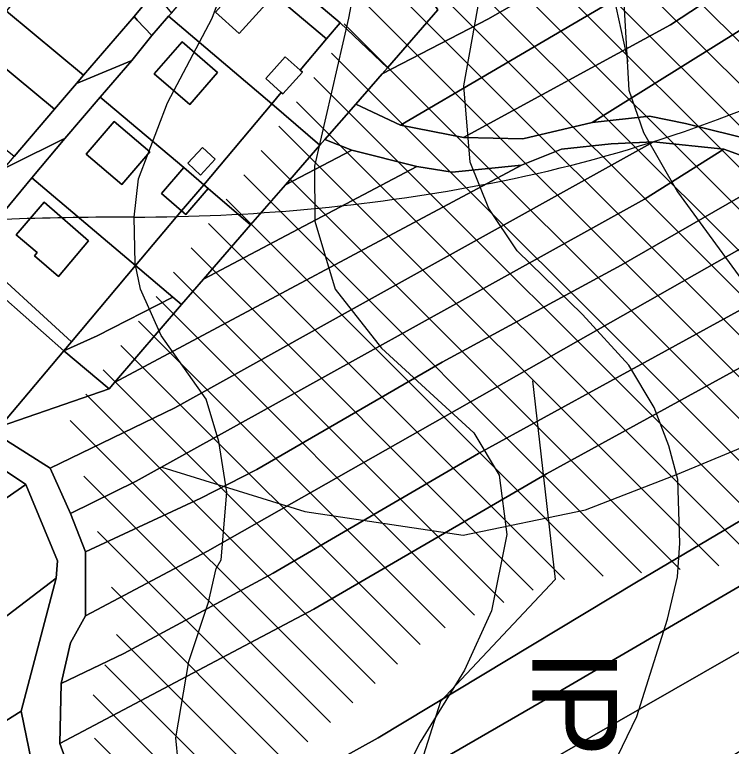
# Model space of a CAD drawing. Extents: x -510989 to -501240, y -1184665 to -1176089.
# Drawn here: x -504404.6 to -504235.3, y -1182074 to -1181901.2 of the extents above; entities that cross this region are included whole.
import ezdxf

# ---------------------------------------------------------------- set-up
doc = ezdxf.new("R2010")
doc.units = 0
for name, color, linetype in [('NAVRH_interakcni_prvky', 7, 'Continuous'), ('NAVRH_rozvodnice', 7, 'Continuous'), ('orna_puda', 7, 'Continuous'), ('ostatni_plocha_x_jina_plocha', 7, 'Continuous'), ('ostatni_plocha_x_ostatni_komunikace', 7, 'Continuous'), ('STAV_erozne_ohrozene_plochy', 7, 'Continuous'), ('STAV_vyrazne_udolnice', 7, 'Continuous'), ('STAV_zaplavove_uzemi', 7, 'Continuous'), ('vrstevnice_01', 7, 'Continuous'), ('vrstevnice_02', 7, 'Continuous'), ('zahrada', 7, 'Continuous'), ('zastavena_plocha_a_nadvori', 7, 'Continuous')]:
    doc.layers.add(name, color=color, linetype=linetype)

msp = doc.modelspace()

# ---------------------------------------------------------------- linework, layer by layer
at = {"layer": 'NAVRH_interakcni_prvky'}
msp.add_line((-504259.71, -1181912.25), (-504284.36, -1181798.85), dxfattribs=at)
msp.add_lwpolyline([(-504282.35, -1181987.66), (-504276.94, -1182034.58), (-504304.01, -1182063.46), (-504316.64, -1182103.16)], dxfattribs=at)
at = {"layer": 'NAVRH_rozvodnice'}
for centre, radius, start, end in [((-504356.94, -1181607.57), 339.66, 280.5414, 295.5566), ((-504376.1, -1181504.6), 444.4, 269.9602, 280.5414), ((-504376.97, -1182765.58), 816.58, 89.96016, 94.01109)]:
    msp.add_arc(centre, radius, start, end, dxfattribs=at)
at = {"layer": 'orna_puda'}
for points in [[(-504089.73, -1181755.91), (-504088.84, -1181767.71), (-504093.63, -1181769.71), (-504123.87, -1181789.39), (-504174.73, -1181827.03), (-504225.34, -1181861.52), (-504257.74, -1181882.09), (-504292.71, -1181902.16), (-504317.85, -1181915.16), (-504316.59, -1181913.71), (-504304.69, -1181900.05), (-504305.52, -1181898.79), (-504287.48, -1181886.27), (-504228.39, -1181851.26), (-504151.06, -1181796.51), (-504127.63, -1181779.03), (-504098.73, -1181760.13)], [(-504093.63, -1181769.71), (-504088.84, -1181767.71), (-504087.74, -1181780.49), (-504116.43, -1181797.3), (-504194.5, -1181853.27), (-504231.04, -1181877.79), (-504249.58, -1181889.81), (-504270.47, -1181902.1), (-504313.5, -1181927.25), (-504324.06, -1181922.3), (-504317.85, -1181915.16), (-504292.71, -1181902.16), (-504257.74, -1181882.09), (-504225.34, -1181861.52), (-504174.73, -1181827.03), (-504123.87, -1181789.39)], [(-504087.74, -1181780.49), (-504088.06, -1181793.23), (-504113.61, -1181807.98), (-504162.78, -1181844.83), (-504186.14, -1181861.75), (-504249.75, -1181903.59), (-504298.62, -1181930.17), (-504313.5, -1181927.25), (-504270.47, -1181902.1), (-504249.58, -1181889.81), (-504231.04, -1181877.79), (-504194.5, -1181853.27), (-504116.43, -1181797.3)], [(-504088.06, -1181793.23), (-504088.33, -1181806.85), (-504137.43, -1181838.64), (-504185.37, -1181873.91), (-504210.93, -1181890.84), (-504268.24, -1181926.65), (-504284.56, -1181930.51), (-504298.62, -1181930.17), (-504249.75, -1181903.59), (-504186.14, -1181861.75), (-504162.78, -1181844.83), (-504113.61, -1181807.98)], [(-504088.33, -1181806.85), (-504088.24, -1181820.26), (-504088.21, -1181823.75), (-504087.76, -1181831.76), (-504192.31, -1181906.58), (-504229.39, -1181931.03), (-504246.18, -1181926.86), (-504254.68, -1181925.19), (-504268.24, -1181926.65), (-504210.93, -1181890.84), (-504185.37, -1181873.91), (-504137.43, -1181838.64)], [(-504329.66, -1181862.09), (-504323.47, -1181871.5), (-504316.71, -1181881.77), (-504311.24, -1181890.09), (-504305.52, -1181898.79), (-504304.69, -1181900.05), (-504316.59, -1181913.71), (-504327.77, -1181903.11), (-504352.19, -1181882.43), (-504366.42, -1181891.3), (-504369.91, -1181888.41), (-504371.51, -1181887.11)], [(-504355.4, -1181886.25), (-504352.19, -1181882.43), (-504327.77, -1181903.11), (-504330.99, -1181906.93), (-504348.74, -1181891.89), (-504348.33, -1181891.42), (-504353.96, -1181886.39), (-504354.51, -1181887)], [(-504327.77, -1181903.11), (-504316.59, -1181913.71), (-504317.85, -1181915.16), (-504324.06, -1181922.3), (-504331.35, -1181930.69), (-504332.53, -1181932.05), (-504343.87, -1181922.23), (-504341.65, -1181919.59), (-504341.29, -1181919.91), (-504336.65, -1181914.75), (-504337.18, -1181914.28), (-504330.99, -1181906.93)], [(-504091.43, -1181909.45), (-504079.49, -1181909.24), (-504075.15, -1181916.18), (-504147.48, -1181967.22), (-504178.34, -1181988.25), (-504257.71, -1182035.21), (-504318.79, -1182071.98), (-504343.67, -1182085.79), (-504355.48, -1182090.98), (-504366.96, -1182094.1), (-504375.98, -1182092.57), (-504391.01, -1182081.32), (-504393.93, -1182073.33), (-504333.93, -1182041.58), (-504278.99, -1182009.67), (-504224.31, -1181979.62), (-504165.9, -1181940.9), (-504148.76, -1181928.42), (-504135.37, -1181921.27), (-504124.37, -1181917.01), (-504111.5, -1181913), (-504103.18, -1181910.98)], [(-504075.15, -1181916.18), (-504072.49, -1181927.27), (-504145.1, -1181980.45), (-504172.97, -1181999.56), (-504207.22, -1182020.88), (-504277.23, -1182061.76), (-504302.96, -1182076.62), (-504330.67, -1182094.01), (-504343.67, -1182085.79), (-504318.79, -1182071.98), (-504257.71, -1182035.21), (-504178.34, -1181988.25), (-504147.48, -1181967.22)], [(-504343.87, -1181922.23), (-504332.53, -1181932.05), (-504340.65, -1181941.35), (-504348.9, -1181950.81), (-504358.93, -1181942.23), (-504359.96, -1181941.35)], [(-504072.49, -1181927.27), (-504069.07, -1181942.53), (-504090.72, -1181956.17), (-504149.47, -1181997.61), (-504188.58, -1182023.99), (-504229, -1182049.18), (-504294.68, -1182086.84), (-504319.07, -1182102.6), (-504330.67, -1182094.01), (-504302.96, -1182076.62), (-504277.23, -1182061.76), (-504207.22, -1182020.88), (-504172.97, -1181999.56), (-504145.1, -1181980.45)], [(-504162.56, -1181935.22), (-504148.76, -1181928.42), (-504165.9, -1181940.9), (-504224.31, -1181979.62), (-504278.99, -1182009.67), (-504333.93, -1182041.58), (-504393.93, -1182073.33), (-504393.61, -1182059.18), (-504378.84, -1182052.11), (-504343.58, -1182033.09), (-504295.09, -1182004.85), (-504233.06, -1181970.8), (-504184.58, -1181940.4)], [(-504253.72, -1181931.26), (-504366.79, -1181994.09), (-504396.23, -1182008.29), (-504409.88, -1181999.7), (-504408.1, -1181998.48), (-504382.31, -1181989.61), (-504381.03, -1181988.11), (-504284.92, -1181936.72), (-504275.44, -1181932.99), (-504263.75, -1181931.66)], [(-504253.72, -1181931.26), (-504237.09, -1181932.96), (-504255.88, -1181944.79), (-504375.95, -1182011.37), (-504391.46, -1182019.05), (-504396.23, -1182008.29), (-504366.79, -1181994.09)], [(-504331.35, -1181930.69), (-504325, -1181933.18), (-504340.65, -1181941.35), (-504332.53, -1181932.05)], [(-504237.09, -1181932.96), (-504222.78, -1181938.13), (-504261.36, -1181960.36), (-504303.65, -1181983.28), (-504347.43, -1182008.61), (-504360.64, -1182015.36), (-504387.87, -1182028.04), (-504391.46, -1182019.05), (-504375.95, -1182011.37), (-504255.88, -1181944.79)], [(-504325, -1181933.18), (-504309.66, -1181937.04), (-504360.06, -1181963.68), (-504348.9, -1181950.81), (-504340.65, -1181941.35)], [(-504222.78, -1181938.13), (-504204.92, -1181940.41), (-504359.06, -1182027.9), (-504387.93, -1182043.22), (-504387.87, -1182028.04), (-504360.64, -1182015.36), (-504347.43, -1182008.61), (-504303.65, -1181983.28), (-504261.36, -1181960.36)], [(-504301.27, -1181938.4), (-504284.92, -1181936.72), (-504381.03, -1181988.11), (-504365.21, -1181969.62), (-504360.06, -1181963.68), (-504309.66, -1181937.04)], [(-504204.92, -1181940.41), (-504184.58, -1181940.4), (-504233.06, -1181970.8), (-504295.09, -1182004.85), (-504343.58, -1182033.09), (-504378.84, -1182052.11), (-504393.61, -1182059.18), (-504391.44, -1182049.55), (-504387.93, -1182043.22), (-504359.06, -1182027.9)], [(-504358.93, -1181942.23), (-504348.9, -1181950.81), (-504360.06, -1181963.68), (-504365.21, -1181969.62), (-504367.24, -1181967.91), (-504376.07, -1181960.47), (-504365.18, -1181947.54), (-504364.2, -1181948.39)], [(-504090.72, -1181956.17), (-504069.07, -1181942.53), (-504065.65, -1181967.96), (-504099.78, -1181990.61), (-504110.66, -1181997.35), (-504145.19, -1182022.66), (-504227.98, -1182071.97), (-504278.43, -1182103.01), (-504305.04, -1182120.09), (-504319.07, -1182102.6), (-504294.68, -1182086.84), (-504229, -1182049.18), (-504188.58, -1182023.99), (-504149.47, -1181997.61)], [(-504414.94, -1181956.77), (-504391.22, -1181978.46), (-504393.02, -1181980.58), (-504417.07, -1181959.3)], [(-504367.24, -1181967.91), (-504385.12, -1181977.03), (-504393.02, -1181980.58), (-504391.22, -1181978.46), (-504376.07, -1181960.47)], [(-504365.21, -1181969.62), (-504381.03, -1181988.11), (-504382.31, -1181989.61), (-504393.02, -1181980.58), (-504385.12, -1181977.03), (-504367.24, -1181967.91)], [(-504393.02, -1181980.58), (-504382.31, -1181989.61), (-504408.1, -1181998.48)], [(-504417.89, -1182051.87), (-504394.85, -1182034.26), (-504403.12, -1182065.75), (-504424.74, -1182079.3), (-504446.83, -1182101.05), (-504453.54, -1182107.66), (-504471.93, -1182093.08)], [(-504403.12, -1182065.75), (-504400.65, -1182077.64), (-504396.68, -1182082.78), (-504429.92, -1182117.32), (-504446.83, -1182101.05), (-504424.74, -1182079.3)]]:
    msp.add_lwpolyline(points, close=True, dxfattribs=at)
msp.add_lwpolyline([(-504222.78, -1181938.13), (-504237.09, -1181932.96), (-504253.72, -1181931.26), (-504263.75, -1181931.66), (-504275.44, -1181932.99), (-504284.92, -1181936.72), (-504301.27, -1181938.4), (-504309.66, -1181937.04), (-504325, -1181933.18), (-504331.35, -1181930.69), (-504324.06, -1181922.3), (-504313.5, -1181927.25), (-504298.62, -1181930.17), (-504284.56, -1181930.51), (-504268.24, -1181926.65), (-504254.68, -1181925.19), (-504246.18, -1181926.86), (-504229.39, -1181931.03)], dxfattribs=at)
at = {"layer": 'ostatni_plocha_x_jina_plocha'}
msp.add_lwpolyline([(-504354.51, -1181887), (-504361.18, -1181894.48), (-504355.94, -1181899.16), (-504357.19, -1181900.59), (-504351.63, -1181905.63), (-504344.54, -1181897.81), (-504349.77, -1181893.07), (-504348.74, -1181891.89), (-504330.99, -1181906.93), (-504337.18, -1181914.28), (-504340.77, -1181911.11), (-504345.33, -1181916.27), (-504341.65, -1181919.59), (-504343.87, -1181922.23), (-504368.29, -1181901.55), (-504367.6, -1181900.81), (-504362.41, -1181894.61), (-504355.4, -1181886.25)], close=True, dxfattribs=at)
at = {"layer": 'ostatni_plocha_x_ostatni_komunikace'}
for points in [[(-504440.98, -1181834.62), (-504383.76, -1181880.87), (-504375.11, -1181892.01), (-504368.72, -1181899.52), (-504367.6, -1181900.81), (-504368.29, -1181901.55), (-504370.75, -1181904.38), (-504372.24, -1181906.1), (-504375.65, -1181902.46), (-504376.4, -1181901.66), (-504373.69, -1181898.38), (-504372.09, -1181896.16), (-504373.85, -1181894.73), (-504390.44, -1181881.26), (-504408.72, -1181866.74), (-504444.59, -1181838.74), (-504444.38, -1181838.53)], [(-504376.4, -1181901.66), (-504375.65, -1181902.46), (-504372.24, -1181906.1), (-504376.96, -1181911.99), (-504387.76, -1181916.49), (-504390.03, -1181917.44), (-504388.33, -1181915.47)], [(-504387.76, -1181916.49), (-504376.96, -1181911.99), (-504384.4, -1181920.67), (-504392.75, -1181930.43), (-504393.15, -1181930.63), (-504405.06, -1181936.54), (-504407.28, -1181937.64), (-504407.18, -1181937.52), (-504406.9, -1181937.2), (-504404.76, -1181934.69), (-504395.19, -1181923.48), (-504390.03, -1181917.44)], [(-504393.15, -1181930.63), (-504392.75, -1181930.43), (-504400.55, -1181939.76), (-504411.02, -1181952.3), (-504412.28, -1181952.93), (-504424.18, -1181958.86), (-504425.94, -1181959.74), (-504419.02, -1181951.54), (-504407.28, -1181937.64), (-504405.06, -1181936.54)]]:
    msp.add_lwpolyline(points, close=True, dxfattribs=at)
for points in [[(-504409.88, -1181999.7), (-504396.23, -1182008.29), (-504391.46, -1182019.05), (-504387.87, -1182028.04), (-504387.93, -1182043.22), (-504391.44, -1182049.55), (-504393.61, -1182059.18), (-504393.93, -1182073.33), (-504391.01, -1182081.32)], [(-504400.65, -1182077.64), (-504403.12, -1182065.75), (-504394.85, -1182034.26), (-504394.47, -1182030.23), (-504401.95, -1182012.16), (-504414.3, -1182003.98)]]:
    msp.add_lwpolyline(points, dxfattribs=at)
at = {"layer": 'STAV_erozne_ohrozene_plochy'}
for p, q in [((-504347.05, -1181803.9), (-504144.27, -1182006.67)), ((-504336.86, -1181804.18), (-504137.73, -1182003.32)), ((-504348.15, -1181812.7), (-504150.82, -1182010.03)), ((-504340.97, -1181829.78), (-504157.36, -1182013.39)), ((-504333.79, -1181846.86), (-504163.9, -1182016.75)), ((-504331.05, -1181859.5), (-504170.44, -1182020.11)), ((-504329.99, -1181870.45), (-504176.98, -1182023.46)), ((-504328.93, -1181881.41), (-504185.59, -1182024.75)), ((-504327.88, -1181892.36), (-504194.24, -1182026.01)), ((-504326.82, -1181903.32), (-504202.88, -1182027.26)), ((-504329.79, -1181910.25), (-504211.52, -1182028.52)), ((-504333.94, -1181916.01), (-504220.17, -1182029.78)), ((-504338.08, -1181921.76), (-504229.21, -1182030.63)), ((-504342.23, -1181927.52), (-504238.32, -1182031.42)), ((-504346.37, -1181933.27), (-504247.43, -1182032.21)), ((-504350.52, -1181939.02), (-504256.54, -1182033)), ((-504354.66, -1181944.78), (-504265.65, -1182033.79)), ((-504358.81, -1181950.53), (-504274.75, -1182034.59)), ((-504362.95, -1181956.29), (-504282.15, -1182037.09)), ((-504367.1, -1181962.04), (-504289.07, -1182040.06)), ((-504371.24, -1181967.8), (-504295.99, -1182043.04)), ((-504375.39, -1181973.55), (-504302.92, -1182046.02)), ((-504379.53, -1181979.31), (-504308.86, -1182049.97)), ((-504383.68, -1181985.06), (-504314.16, -1182054.57)), ((-504387.82, -1181990.81), (-504319.46, -1182059.17)), ((-504391.48, -1181997.05), (-504324.76, -1182063.78)), ((-504388.25, -1182010.18), (-504330.06, -1182068.38)), ((-504385.02, -1182023.31), (-504335.36, -1182072.98)), ((-504381.79, -1182036.44), (-504340.66, -1182077.58)), ((-504380.55, -1182047.58), (-504346.19, -1182081.94)), ((-504383.3, -1182054.73), (-504354.11, -1182083.92)), ((-504386.05, -1182061.88), (-504362.03, -1182085.9)), ((-504385.73, -1182072.1), (-504369.95, -1182087.88))]:
    msp.add_line(p, q, dxfattribs=at)
at = {"layer": 'STAV_vyrazne_udolnice'}
msp.add_lwpolyline([(-504369.86, -1182008.09), (-504336.1, -1182018.54), (-504298.72, -1182024.16), (-504269.78, -1182018.14), (-504248.08, -1182009.7), (-504221.96, -1181998.85), (-504198.24, -1181987.61), (-504164.88, -1181969.93)], dxfattribs=at)
at = {"layer": 'STAV_zaplavove_uzemi'}
for points in [[(-502250.32, -1184002.61), (-502355.07, -1183875.41), (-502442.37, -1183790.61), (-502477.29, -1183700.82), (-502532.16, -1183578.61), (-502567.08, -1183448.91), (-502626.05, -1183402.34), (-502705.41, -1183380.59), (-502814.2, -1183349.87), (-502882.03, -1183297.39), (-502931.95, -1183237.24), (-503042.02, -1183107.97), (-503139.64, -1183018.94), (-503222.14, -1182957.59), (-503308.56, -1182839.96), (-503316.24, -1182784.92), (-503330.32, -1182756.77), (-503348.24, -1182719.65), (-503334.16, -1182651.82), (-503323.92, -1182595.5), (-503313.68, -1182526.39), (-503294.1, -1182480.5), (-503251.86, -1182396.03), (-503229.34, -1182314.37), (-503216.1, -1182227.15), (-503242.43, -1182174.5), (-503271.86, -1182129.59), (-503287.34, -1182081.58), (-503343.88, -1182028.1), (-503361.79, -1182008.91), (-503396.35, -1181952.59), (-503442.43, -1181933.39), (-503497.46, -1181888.6), (-503525.62, -1181860.44), (-503528.18, -1181837.4), (-503548.66, -1181767.01), (-503558.9, -1181729.89), (-503576.82, -1181682.53), (-503578.1, -1181621.1), (-503567.86, -1181572.46), (-503552.5, -1181536.63), (-503538.04, -1181458.36), (-503518.33, -1181411.9), (-503509.88, -1181341.51), (-503497.21, -1181207.63), (-503499.77, -1181097.56), (-503498.02, -1181031.35), (-503510.82, -1180970.85), (-503549.22, -1180952.23), (-503571.32, -1180940.6), (-503605.07, -1180937.11), (-503651.61, -1180939.44), (-503671.39, -1180917.33), (-503679.53, -1180892.89), (-503713.27, -1180871.95), (-503727.24, -1180859.15), (-503734.22, -1180833.55), (-503728.4, -1180799.81), (-503741.2, -1180770.72), (-503722.82, -1180725.17), (-503721.54, -1180703.41), (-503731.78, -1180697.01), (-503767.61, -1180699.57), (-503790.65, -1180697.01), (-503817.53, -1180697.01), (-503861.04, -1180686.77), (-503889.2, -1180675.25), (-503900.72, -1180668.85), (-503953.2, -1180679.09), (-503997.99, -1180697.01), (-504063.27, -1180722.61), (-504109.34, -1180749.49), (-504142.62, -1180776.36), (-504177.18, -1180796.84), (-504211.73, -1180817.32), (-504414.98, -1180961.5), (-504472.7, -1180998.11), (-504544.51, -1181068.5), (-504600.82, -1181143.12), (-504621.94, -1181196.62), (-504641.65, -1181267.01), (-504660.25, -1181350.62), (-504634.7, -1181398.32), (-504617.66, -1181447.72), (-504600.62, -1181492.01), (-504587, -1181548.23), (-504592.11, -1181628.29), (-504569.96, -1181682.81), (-504568.26, -1181664.07), (-504554.63, -1181621.48), (-504547.82, -1181597.63)], [(-504826.46, -1182247.73), (-504827.62, -1182204.68), (-504817.15, -1182165.12), (-504791.55, -1182113.93), (-504727.56, -1182034.81), (-504708.94, -1182017.35), (-504669.38, -1181991.76), (-504649.6, -1181961.5), (-504628.66, -1181917.29), (-504601.9, -1181867.26), (-504597.24, -1181809.08), (-504585.16, -1181766.79), (-504596.8, -1181741.4), (-504604.2, -1181726.59), (-504633.82, -1181658.9), (-504646.51, -1181600.72), (-504660.26, -1181556.29), (-504751.04, -1181459.08), (-504798.4, -1181384.84), (-504826.55, -1181347.73), (-504862.39, -1181315.73), (-504866.23, -1181265.81), (-504862.39, -1181205.66), (-504853.43, -1181164.7), (-504793.92, -1181116.47), (-504755.84, -1181064.64), (-504725.17, -1181018.1), (-504649.01, -1180947.23), (-504594, -1180900.69), (-504545.35, -1180879.53), (-504377.38, -1180832.83), (-504317.01, -1180808.36), (-504368.93, -1180802.59), (-504426.63, -1180826.63), (-504542.02, -1180859.32)]]:
    msp.add_spline(points, degree=3, dxfattribs=at)
at = {"layer": 'vrstevnice_01'}
for points in [[(-504364.91, -1182089), (-504366.59, -1182072), (-504363.5, -1182054), (-504358.81, -1182040), (-504357, -1182032), (-504355.81, -1182030), (-504354.5, -1182014), (-504356.41, -1182002), (-504359.41, -1181992), (-504370, -1181977), (-504374.91, -1181966), (-504376.19, -1181960), (-504376.41, -1181949), (-504375.41, -1181940), (-504368.5, -1181922), (-504358, -1181902), (-504349.09, -1181878), (-504347.59, -1181872), (-504348.31, -1181852), (-504352.91, -1181835), (-504358.81, -1181822), (-504376.91, -1181791)], [(-504264.41, -1182081), (-504257.69, -1182067), (-504250.41, -1182044), (-504248.09, -1182034), (-504247.5, -1182026), (-504248, -1182011), (-504250.09, -1182003), (-504253.59, -1181994), (-504259.59, -1181984), (-504270.5, -1181972), (-504285.91, -1181957), (-504292.59, -1181947), (-504297, -1181936), (-504298.5, -1181918), (-504293.31, -1181889), (-504289.91, -1181880), (-504283.69, -1181857), (-504280.41, -1181837), (-504280.59, -1181823), (-504283.41, -1181811), (-504292.09, -1181797), (-504296.91, -1181792)]]:
    msp.add_lwpolyline(points, dxfattribs=at)
at = {"layer": 'vrstevnice_02'}
for points in [[(-504243.31, -1181786), (-504242.09, -1181808), (-504242.91, -1181832), (-504246.69, -1181852), (-504256, -1181879), (-504260.81, -1181897), (-504259.59, -1181919), (-504256.09, -1181929), (-504248.09, -1181943), (-504226.91, -1181972), (-504221.19, -1181984), (-504218.59, -1181992), (-504216.41, -1182006), (-504216.5, -1182032), (-504222.19, -1182054), (-504225.81, -1182063), (-504243.41, -1182097), (-504259.31, -1182133), (-504265.31, -1182163), (-504271.19, -1182212), (-504269.59, -1182230)], [(-504345.19, -1181787), (-504336.59, -1181800), (-504324.81, -1181822), (-504320, -1181836), (-504318.81, -1181854), (-504319.69, -1181870), (-504325.81, -1181902), (-504333.81, -1181937), (-504333.69, -1181950), (-504328.91, -1181966), (-504318, -1181980), (-504296.19, -1182000), (-504290.19, -1182010), (-504288.41, -1182024), (-504292, -1182042), (-504298.41, -1182056), (-504308.81, -1182073), (-504319.59, -1182094)]]:
    msp.add_lwpolyline(points, dxfattribs=at)
at = {"layer": 'zahrada'}
for points in [[(-504406.55, -1181900.38), (-504388.33, -1181915.47), (-504390.03, -1181917.44), (-504395.19, -1181923.48), (-504413.39, -1181908.5)], [(-504368.29, -1181901.55), (-504343.87, -1181922.23), (-504359.96, -1181941.35), (-504364.67, -1181937.32), (-504384.4, -1181920.67), (-504376.96, -1181911.99), (-504372.24, -1181906.1), (-504370.75, -1181904.38)], [(-504423.11, -1181920.05), (-504413.39, -1181908.5), (-504395.19, -1181923.48), (-504404.76, -1181934.69)], [(-504365.07, -1181907.63), (-504371.66, -1181915.2), (-504363.24, -1181922.44), (-504356.7, -1181914.81)], [(-504384.4, -1181920.67), (-504364.67, -1181937.32), (-504369.91, -1181943.44), (-504365.18, -1181947.54), (-504376.07, -1181960.47), (-504400.55, -1181939.76), (-504392.75, -1181930.43)], [(-504372.72, -1181933.62), (-504381.11, -1181926.43), (-504387.71, -1181934.13), (-504379.29, -1181941.29)], [(-504360.27, -1181932.55), (-504363.74, -1181936.29), (-504360.73, -1181939.08), (-504357.26, -1181935.34)], [(-504400.55, -1181939.76), (-504376.07, -1181960.47), (-504391.22, -1181978.46), (-504414.94, -1181956.77), (-504411.02, -1181952.3)], [(-504404.27, -1181953.18), (-504399.27, -1181957.4), (-504399.93, -1181958.18), (-504394.26, -1181963.03), (-504387.16, -1181954.62), (-504397.65, -1181945.5)], [(-504417.07, -1181959.3), (-504393.02, -1181980.58), (-504408.1, -1181998.48), (-504419.4, -1181991.84), (-504430.15, -1181985.52), (-504431.56, -1181984.69), (-504432.92, -1181978.17), (-504428.73, -1181973.16)], [(-504401.95, -1182012.16), (-504453.47, -1182047.95), (-504478.41, -1182065.73), (-504524.2, -1182117.96), (-504532.52, -1182111.22), (-504526.53, -1182104.57), (-504525.75, -1182103.7), (-504520.12, -1182097.04), (-504507.9, -1182083.04), (-504500.73, -1182075.86), (-504495.08, -1182071.02), (-504472.02, -1182049.6), (-504461.46, -1182040.7), (-504451.68, -1182033.99), (-504425.57, -1182013.86), (-504414.3, -1182003.98)], [(-504394.47, -1182030.23), (-504394.85, -1182034.26), (-504417.89, -1182051.87), (-504423.97, -1182043.93), (-504444.76, -1182059.55), (-504453.47, -1182047.95), (-504401.95, -1182012.16)]]:
    msp.add_lwpolyline(points, close=True, dxfattribs=at)
at = {"layer": 'zastavena_plocha_a_nadvori'}
for points in [[(-504373.54, -1181897.29), (-504373.69, -1181898.38), (-504376.4, -1181901.66), (-504388.33, -1181915.47), (-504406.55, -1181900.38), (-504391.49, -1181882.5)], [(-504354.51, -1181887), (-504353.96, -1181886.39), (-504348.33, -1181891.42), (-504348.74, -1181891.89), (-504349.77, -1181893.07), (-504344.54, -1181897.81), (-504351.63, -1181905.63), (-504357.19, -1181900.59), (-504355.94, -1181899.16), (-504361.18, -1181894.48)], [(-504365.07, -1181907.63), (-504356.7, -1181914.81), (-504363.24, -1181922.44), (-504371.66, -1181915.2)], [(-504340.77, -1181911.11), (-504337.18, -1181914.28), (-504336.65, -1181914.75), (-504341.29, -1181919.91), (-504341.65, -1181919.59), (-504345.33, -1181916.27)], [(-504372.72, -1181933.62), (-504379.29, -1181941.29), (-504387.71, -1181934.13), (-504381.11, -1181926.43)], [(-504360.27, -1181932.55), (-504357.26, -1181935.34), (-504360.73, -1181939.08), (-504363.74, -1181936.29)], [(-504359.96, -1181941.35), (-504365.18, -1181947.54), (-504369.91, -1181943.44), (-504364.67, -1181937.32)], [(-504359.96, -1181941.35), (-504358.93, -1181942.23), (-504364.2, -1181948.39), (-504365.18, -1181947.54)], [(-504404.27, -1181953.18), (-504397.65, -1181945.5), (-504387.16, -1181954.62), (-504394.26, -1181963.03), (-504399.93, -1181958.18), (-504399.27, -1181957.4)]]:
    msp.add_lwpolyline(points, close=True, dxfattribs=at)

# ---------------------------------------------------------------- texts
at = {"layer": 'NAVRH_interakcni_prvky'}
msp.add_text('IP', height=20, rotation=270, dxfattribs=at).set_placement((-504282.32, -1182051.15))

doc.saveas('drawing.dxf')
